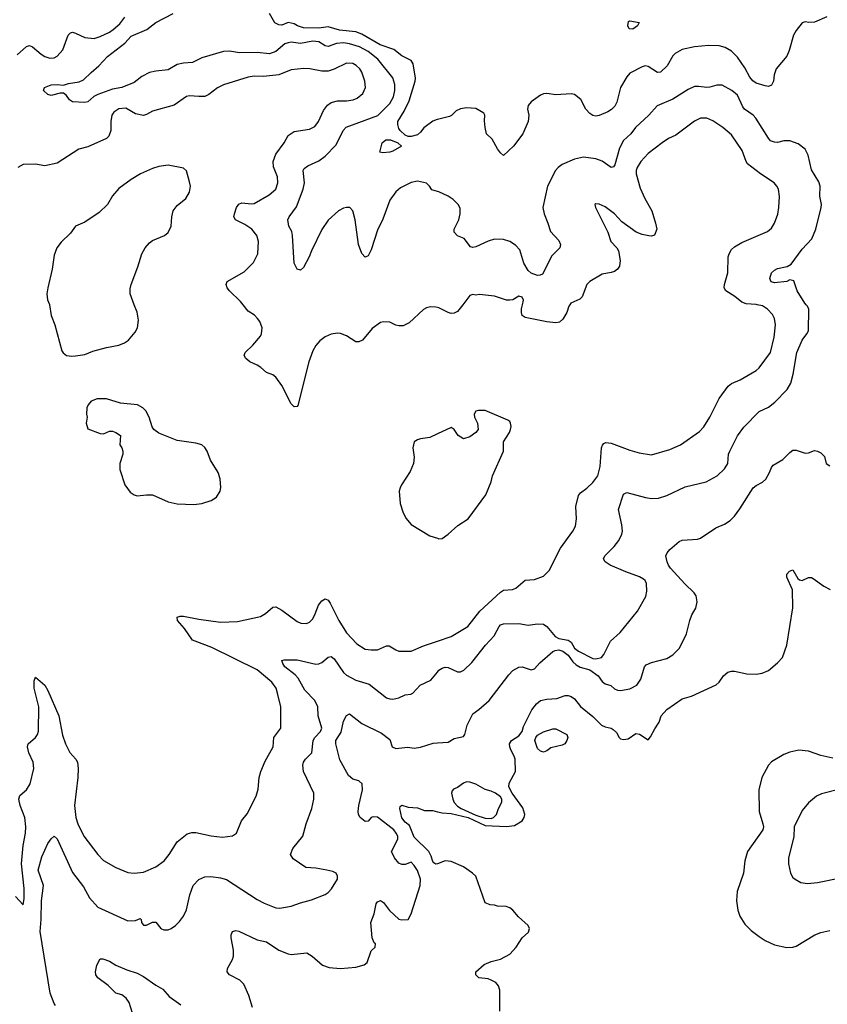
# Model space of a CAD drawing. Header units: inches. Extents: x 1834610 to 2027685, y 642842 to 774116.
# Tile 336 of 632: x 1947286 to 1952533, y 695458 to 701850. Entities that reach past the tile are written whole.
import ezdxf

# ---------------------------------------------------------------- set-up
doc = ezdxf.new("R2010")
doc.units = ezdxf.units.IN
doc.header["$MEASUREMENT"] = 0
for name, color, linetype in [('B9649', 7, 'Continuous'), ('B9659', 7, 'Continuous'), ('B9740', 7, 'Continuous'), ('B9750', 7, 'Continuous')]:
    doc.layers.add(name, color=color, linetype=linetype)

msp = doc.modelspace()

# ---------------------------------------------------------------- linework, layer by layer
at = {"layer": 'B9649', "color": 5}
for points, elevation in [([(1947480.5, 700000), (1947490.4, 699930), (1947515.5, 699870), (1947560.5, 699700.5), (1947567.9, 699687.9), (1947590.7, 699670.7), (1947624.9, 699664.9), (1947650, 699667.7), (1947710, 699677.1), (1947761.4, 699698.5), (1947850, 699723.1), (1947930, 699736.3), (1947967.5, 699752.5), (1947994, 699770), (1948037.5, 699822.5), (1948052.7, 699850), (1948058.6, 699898.6), (1948048.9, 699951.1), (1948030.6, 700000)], 520), ([(1950000, 699981.6), (1949990, 699984.2), (1949954.9, 699985.1), (1949930, 699979.5), (1949910, 699969.4), (1949817.3, 699882.7), (1949776.7, 699863.3), (1949750, 699862), (1949730, 699866.6), (1949690, 699887), (1949650, 699889.5), (1949630, 699884.5), (1949575.4, 699844.6), (1949512.4, 699770), (1949490, 699758.7), (1949470, 699759.7), (1949410, 699798.7), (1949370, 699813.6), (1949350, 699815.6), (1949310, 699807.6), (1949270, 699791.6), (1949235.5, 699764.5), (1949210, 699735.6), (1949190, 699699.5), (1949165.8, 699630), (1949093.5, 699346.5), (1949090, 699339), (1949070, 699336), (1949050, 699356), (1948990, 699476.2), (1948950, 699529.6), (1948930, 699543.6), (1948890, 699559.6), (1948853.1, 699593.1), (1948830, 699607.1), (1948780.7, 699630), (1948754.5, 699650), (1948743.7, 699670), (1948752.3, 699690), (1948802, 699738), (1948850, 699796), (1948858, 699810), (1948860.9, 699850), (1948847, 699890), (1948832, 699910), (1948811, 699931), (1948770, 699958), (1948738, 700000)], 480), ([(1950000, 699160.9), (1949950, 699138), (1949890, 699129.3), (1949870, 699122.7), (1949850, 699108.7), (1949840.4, 699070), (1949848.8, 699010), (1949844.6, 698970), (1949822.4, 698917.6), (1949766.7, 698830), (1949758.4, 698810), (1949752.7, 698790), (1949758, 698710), (1949775.2, 698655.2), (1949794.6, 698614.6), (1949830, 698574), (1949950, 698498.8), (1950000, 698484)], 520), ([(1947258.2, 696158.2), (1947310, 696104.7), (1947315.7, 696144.3), (1947316.2, 696210), (1947299, 696370), (1947308, 696490), (1947323.7, 696570), (1947326.3, 696610), (1947319.3, 696670), (1947290, 696749.5), (1947281.5, 696790), (1947287.1, 696812.9), (1947329.6, 696850), (1947353.6, 696890), (1947378.3, 696990), (1947374, 697030), (1947346.6, 697090), (1947337.6, 697130), (1947340.9, 697150), (1947390, 697190.5), (1947403, 697210), (1947408.4, 697231.6), (1947411, 697390), (1947379.7, 697510), (1947381.5, 697558.5), (1947390, 697582), (1947450, 697530.6), (1947470, 697494.8), (1947540.8, 697330), (1947564.5, 697204.5), (1947583.2, 697150), (1947612.2, 697092.2), (1947650.3, 697050), (1947662, 697030), (1947667.1, 696990), (1947664.5, 696930), (1947642.5, 696750), (1947651.2, 696670), (1947663.2, 696630), (1947702.8, 696550), (1947794, 696430), (1947830, 696392.4), (1947910, 696347), (1947990, 696314.4), (1948030, 696310.4), (1948090, 696317.1), (1948170, 696350.4), (1948225.1, 696390), (1948258.3, 696430), (1948310, 696513.4), (1948374.6, 696565.4), (1948405.6, 696574.4), (1948430, 696574), (1948530, 696551.5), (1948603.8, 696543.8), (1948670, 696552.4), (1948695.1, 696570), (1948726.6, 696650), (1948765.1, 696694.9), (1948822.9, 696810), (1948835.5, 696855.5), (1948841.6, 696930), (1948852.8, 696970), (1948882.2, 697037.8), (1948934, 697130), (1948938.3, 697190), (1948983, 697250), (1948982, 697390), (1948964.4, 697470), (1948952.1, 697510), (1948924.7, 697550), (1948830, 697629.8), (1948534.5, 697774.5), (1948410, 697822.3), (1948357.4, 697897.4), (1948312, 697950), (1948310, 697970.7), (1948330, 697978), (1948350, 697977.6), (1948450, 697958.2), (1948590, 697938.9), (1948702.4, 697942.4), (1948850, 697976), (1948884.2, 697995.8), (1948930, 698035.8), (1948950, 698038.9), (1948990, 698016.9), (1949090, 697942.4), (1949113.5, 697933.5), (1949150, 697930.4), (1949170, 697939.5), (1949190, 697961.6), (1949206.6, 697993.4), (1949227.2, 698050), (1949250, 698077.7), (1949270, 698090.3), (1949290, 698082.4), (1949303.4, 698063.4), (1949360.8, 697950), (1949410, 697870.4), (1949477.6, 697797.6), (1949530, 697764), (1949570, 697758.5), (1949610, 697760.2), (1949670, 697786.3), (1949686, 697786), (1949730, 697758.9), (1949750, 697751.5), (1949830, 697751.4), (1949910, 697786), (1950000, 697816.3)], 480), ([(1947519.7, 695450), (1947510, 695464.5), (1947485.2, 695530), (1947420.1, 695930), (1947426.8, 696010), (1947427.4, 696130), (1947441.2, 696230), (1947407.4, 696330), (1947430, 696416.4), (1947470, 696501.3), (1947490, 696532.7), (1947510, 696550.6), (1947530, 696533), (1947630, 696313.7), (1947701.7, 696221.7), (1947740.3, 696150), (1947793.4, 696090), (1947990, 695999.7), (1948038, 696002), (1948070, 696016), (1948076, 696010), (1948078, 695990), (1948090, 695972), (1948110, 695971.3), (1948150, 695991.3), (1948170, 695991.3), (1948202.8, 695950), (1948222, 695942), (1948250, 695942), (1948270, 695950.7), (1948299, 695970), (1948324.1, 695995.9), (1948350, 696031), (1948370, 696071), (1948392, 696170), (1948413.7, 696230), (1948450, 696268.1), (1948490, 696285.5), (1948527.9, 696287.9), (1948590, 696279.6), (1948630, 696268.9), (1948830, 696139.6), (1948875.1, 696115.1), (1948950, 696085.2), (1948976.8, 696083.2), (1949050, 696094.5), (1949110, 696117.7), (1949183.1, 696136.9), (1949270, 696170.4), (1949290, 696184.4), (1949311.6, 696208.4), (1949351.6, 696270), (1949351.6, 696290), (1949342.7, 696310), (1949321.3, 696321.3), (1949282, 696330), (1949210, 696342), (1949145.9, 696345.9), (1949062.2, 696402.3), (1949046.6, 696430), (1949060.9, 696470), (1949126, 696550), (1949147.3, 696630), (1949185.3, 696730), (1949197.2, 696790), (1949196.4, 696830), (1949129.9, 696969.9), (1949126.4, 697010), (1949131.1, 697030), (1949144, 697050), (1949185.4, 697090), (1949192.4, 697170), (1949203.5, 697190), (1949241.5, 697230), (1949248.7, 697250), (1949225, 697330), (1949223.7, 697390), (1949203.7, 697430), (1949138.5, 697498.5), (1949095.8, 697575.8), (1949076.6, 697596.6), (1949009.8, 697650), (1948995.1, 697670), (1948989.7, 697690.3), (1949005.6, 697694.4), (1949090, 697694.2), (1949210, 697667.1), (1949230, 697667.6), (1949250, 697676.5), (1949290, 697712.4), (1949310, 697716.4), (1949330, 697700.3), (1949390, 697612.7), (1949410, 697595), (1949470, 697562), (1949557.4, 697537.4), (1949668.9, 697448.9), (1949690, 697440.4), (1949710, 697439.5), (1949750, 697447.4), (1949790, 697467.2), (1949828.5, 697471.5), (1949841.1, 697478.9), (1949888.9, 697531.1), (1949956.5, 697563.5), (1950000, 697615.1)], 460), ([(1948798, 695438), (1948775.5, 695515.5), (1948742.4, 695590), (1948715.9, 695615.9), (1948649.3, 695650), (1948634, 695670), (1948635.6, 695690), (1948669.7, 695750), (1948675.4, 695770), (1948676, 695810), (1948659.7, 695890), (1948660.7, 695910), (1948670, 695930.6), (1948690, 695937.1), (1948710, 695932.4), (1948830, 695877.7), (1948890, 695864.9), (1948970.2, 695810.2), (1949030, 695785.7), (1949050, 695781.1), (1949151.7, 695791.7), (1949187.3, 695770), (1949252.8, 695712.7), (1949296.7, 695696.7), (1949369.7, 695690.3), (1949470, 695698.7), (1949524.5, 695715.5), (1949544, 695730), (1949570, 695804.7), (1949595.3, 695830), (1949598, 695850), (1949590, 695858), (1949577.2, 695890), (1949567.8, 695990), (1949590, 696044.7), (1949602.4, 696110), (1949610, 696124), (1949630, 696132.7), (1949650, 696119.3), (1949688.1, 696068.1), (1949750, 696012.1), (1949770, 696005.9), (1949810, 696008.1), (1949830, 696044.9), (1949887.2, 696230), (1949890.8, 696270), (1949870, 696328), (1949850, 696359.7), (1949830, 696380.9), (1949790, 696365.1), (1949770, 696365.1), (1949750, 696374.5), (1949722, 696410), (1949702, 696450), (1949743.7, 696530), (1949742, 696550), (1949733.2, 696570), (1949716.5, 696590), (1949610, 696672.7), (1949583.7, 696676.3), (1949570.4, 696670), (1949550, 696647), (1949530, 696645.6), (1949498.4, 696670), (1949487.6, 696690), (1949485.1, 696710), (1949489.7, 696750), (1949514, 696850), (1949512.2, 696890), (1949490, 696908.3), (1949450, 696919.9), (1949422.7, 696942.7), (1949365.7, 697045.7), (1949339.7, 697150), (1949339.9, 697170), (1949375.5, 697224.5), (1949390, 697297.3), (1949410, 697333.4), (1949430, 697343), (1949510, 697282), (1949637.8, 697217.8), (1949690, 697176.4), (1949707.2, 697130), (1949730, 697119), (1949808, 697128), (1949850, 697120.7), (1949890, 697127.7), (1949973, 697153), (1950000, 697155.1)], 440), ([(1950000, 696371.3), (1949990, 696367.8), (1949977.4, 696377.4), (1949970, 696385.1), (1949960.6, 696420.6), (1949945, 696450), (1949850, 696544.3), (1949818.6, 696618.6), (1949790, 696641.4), (1949770, 696668.4), (1949755.3, 696730), (1949758, 696742), (1949770, 696752), (1949810, 696738), (1949870, 696733.4), (1949915.8, 696715.8), (1949970, 696715.5), (1950000, 696708.9)], 420), ([(1948030, 695367.1), (1947996.6, 695470), (1947978.8, 695498.8), (1947950, 695520.4), (1947911.7, 695531.7), (1947860.7, 695580.7), (1947794.5, 695630), (1947780.9, 695650), (1947778, 695670), (1947786.8, 695713.2), (1947810, 695754), (1947827.3, 695752.7), (1947870, 695739.1), (1947911.7, 695711.7), (1947982, 695682), (1948050, 695659.6), (1948090, 695639.6), (1948170, 695582), (1948216.3, 695556.3), (1948257, 695510), (1948334.3, 695454.3)], 440)]:
    msp.add_lwpolyline(points, dxfattribs=dict(at, elevation=elevation))
at = {"layer": 'B9649', "color": 5, "elevation": 520}
msp.add_lwpolyline([(1947849.3, 699389.3), (1947790, 699389), (1947750, 699374), (1947731, 699350), (1947722.8, 699330), (1947721, 699290), (1947724.7, 699270), (1947718, 699230), (1947730, 699194), (1947810, 699164.7), (1947830, 699162), (1947870, 699178), (1947890, 699178), (1947910.7, 699170.7), (1947942, 699150), (1947938, 699090), (1947950.7, 699070.7), (1947956.3, 699050), (1947955.5, 699030), (1947936.4, 698970), (1947936.5, 698930), (1947970, 698830.7), (1948003.2, 698783.2), (1948030, 698764.6), (1948050, 698758.3), (1948110, 698766.3), (1948150, 698766), (1948250, 698720.2), (1948310, 698708), (1948416.8, 698703.2), (1948470, 698708.7), (1948531.3, 698728.7), (1948565.2, 698750), (1948589.3, 698790), (1948592.5, 698812.5), (1948589.3, 698870), (1948575.1, 698910), (1948527, 698990), (1948504.5, 699050), (1948490, 699073.6), (1948470, 699089.5), (1948430, 699100.7), (1948310, 699118.5), (1948190, 699165.6), (1948158, 699190), (1948146.3, 699206.3), (1948127.6, 699270), (1948106.3, 699310), (1948087, 699330), (1948050.7, 699349.3), (1947941.2, 699361.2)], close=True, dxfattribs=at)
at = {"layer": 'B9659', "color": 5}
for points, elevation in [([(1950000, 697816.3), (1950090, 697846.5), (1950197, 697910), (1950276.8, 698010), (1950410, 698134), (1950430, 698146.7), (1950488.6, 698151.4), (1950510, 698159.5), (1950570, 698212.2), (1950630, 698217.1), (1950690, 698237.3), (1950726.2, 698273.8), (1950800, 698420), (1950879.7, 698530), (1950897.2, 698562.8), (1950904.7, 698610), (1950899.8, 698690), (1950917.7, 698762.3), (1950930, 698779.5), (1950971.3, 698808.7), (1951010, 698846), (1951041.5, 698890), (1951056.8, 698950), (1951065.6, 699070), (1951071.9, 699088.1), (1951081.4, 699098.6), (1951095.2, 699104.8), (1951130, 699101.3), (1951250, 699054.7), (1951310, 699038.3), (1951390, 699026), (1951510, 699059), (1951579.3, 699090), (1951702.5, 699177.5), (1951730, 699206), (1951770, 699270.5), (1951831, 699390), (1951888.6, 699471.4), (1951910, 699488), (1951967.9, 699512), (1952070, 699573.1), (1952090, 699590.4), (1952164.7, 699690), (1952187.6, 699790), (1952195.6, 699870), (1952189.8, 699909.8), (1952176.2, 699936.2), (1952145.4, 699970), (1952112.1, 699992.1), (1952077.6, 700000)], 480), ([(1950164.6, 700000), (1950130, 699954.7), (1950110, 699944.4), (1950090, 699943.1), (1950070, 699948.3), (1950010, 699978.9), (1950000, 699981.6)], 480), ([(1950000, 697615.1), (1950010, 697627), (1950030, 697641.3), (1950050, 697646.7), (1950070, 697645.3), (1950130, 697616.1), (1950150, 697616.9), (1950171.7, 697628.3), (1950223.8, 697676.2), (1950312, 697790), (1950369, 697850), (1950400.4, 697910), (1950410, 697920.9), (1950430, 697929.1), (1950530, 697929.4), (1950590, 697920.2), (1950650, 697929.3), (1950690, 697925.5), (1950711, 697911), (1950765.8, 697845.8), (1950790, 697832.7), (1950850, 697822.3), (1950868.7, 697808.7), (1950891.6, 697770), (1950917.6, 697750), (1951010, 697703.6), (1951030, 697700.2), (1951066, 697710), (1951081.6, 697730), (1951124.5, 697815.5), (1951187, 697873), (1951299.7, 698010), (1951353.6, 698106.4), (1951360.1, 698139.9), (1951358.9, 698190), (1951349.7, 698209.7), (1951338.6, 698218.6), (1951313.4, 698233.4), (1951224.9, 698264.9), (1951122.7, 698310), (1951089.5, 698330), (1951078.4, 698350), (1951087.3, 698370), (1951147.8, 698430), (1951179.7, 698470), (1951198, 698510), (1951202, 698530), (1951198, 698570), (1951177.2, 698670), (1951210, 698770.4), (1951230, 698780.3), (1951351.1, 698748.9), (1951390, 698742.7), (1951437, 698743), (1951490, 698761.5), (1951610, 698818.5), (1951746, 698850), (1951817, 698890), (1951864.7, 698935.2), (1951881.4, 698958.5), (1951887.6, 698970), (1951892.2, 699030), (1951899.7, 699050), (1951950, 699148), (1951990, 699204.4), (1952090, 699306.9), (1952150, 699335.6), (1952192.3, 699367.7), (1952273.3, 699450), (1952296, 699490), (1952311.4, 699548.6), (1952335.4, 699690), (1952370, 699768.7), (1952401.1, 699810), (1952410.8, 699830), (1952412.2, 699970), (1952403.5, 699990), (1952394.9, 700000)], 460), ([(1950859.7, 700000), (1950853, 699990), (1950840.9, 699950), (1950814.4, 699905.6), (1950793.9, 699886.1), (1950770, 699881.2), (1950710, 699888.3), (1950570, 699915.8), (1950551.1, 699930), (1950545.8, 699950), (1950546.2, 699973.8), (1950552.1, 700000)], 480), ([(1950000, 698484), (1950010, 698481), (1950030, 698482.8), (1950070, 698510.7), (1950133.3, 698566.7), (1950199.5, 698610), (1950315.3, 698764.7), (1950349.4, 698850), (1950358, 698890), (1950429.4, 699050), (1950429.6, 699110.4), (1950469.2, 699170), (1950476, 699190), (1950479.3, 699210), (1950476, 699230), (1950470, 699242), (1950458, 699250), (1950310, 699314), (1950266.4, 699313.6), (1950250, 699308), (1950238, 699290), (1950241, 699270), (1950260.7, 699230), (1950264, 699190), (1950250, 699169.2), (1950210, 699141.2), (1950168.7, 699130), (1950135.3, 699150), (1950109.2, 699189.2), (1950090, 699202), (1950000, 699160.9)], 520), ([(1950000, 697155.1), (1950070, 697160.7), (1950110, 697184.7), (1950170, 697196), (1950179.3, 697210), (1950194, 697270), (1950230, 697344), (1950270, 697372.2), (1950335.3, 697430), (1950463.3, 697596.7), (1950490, 697624.9), (1950530, 697648), (1950550, 697648.2), (1950610, 697630.4), (1950630, 697636.5), (1950664.7, 697675.3), (1950750, 697748.5), (1950764.8, 697755.2), (1950790, 697758.7), (1950815.3, 697750), (1950850, 697724.1), (1950880.6, 697680.6), (1950901.8, 697661.8), (1950928, 697648), (1950990, 697629.5), (1951045.3, 697590), (1951070, 697553.9), (1951090, 697537.9), (1951127, 697527), (1951150, 697507.2), (1951170, 697498.5), (1951190, 697495.6), (1951250, 697506.5), (1951294.7, 697530), (1951321.5, 697570), (1951345.7, 697650), (1951357.2, 697662.8), (1951390, 697678.3), (1951490, 697703.1), (1951530, 697726), (1951573, 697770), (1951617.7, 697862.3), (1951640.7, 697950), (1951653.4, 697986.6), (1951679.3, 698030), (1951686.6, 698070), (1951680.9, 698110), (1951667.3, 698130), (1951607.6, 698187.6), (1951514, 698290), (1951500.7, 698310), (1951492, 698330), (1951485.1, 698370), (1951492.7, 698390), (1951509.2, 698410), (1951570, 698463), (1951590, 698470.4), (1951690, 698477.3), (1951710, 698484.9), (1951808.4, 698551.5), (1951864.2, 698575.8), (1951901.2, 698598.8), (1951930, 698626.8), (1951965.6, 698674.4), (1952050.8, 698810), (1952070, 698825.5), (1952112.8, 698847.2), (1952133.2, 698866.9), (1952157.5, 698910), (1952170, 698943.8), (1952182.2, 698957.7), (1952245.1, 698994.9), (1952290, 699041), (1952310, 699054.8), (1952330, 699054.8), (1952390, 699035.8), (1952410, 699038.4), (1952450, 699053.4), (1952470, 699048.2), (1952490, 699038), (1952515.1, 699015.1), (1952525.3, 698970), (1952550, 698954.6)], 440), ([(1950000, 696708.9), (1950030, 696702.3), (1950090, 696697.5), (1950199.1, 696670), (1950310, 696619.1), (1950450, 696611.6), (1950501.1, 696618.9), (1950550.6, 696650), (1950563.9, 696670), (1950568.9, 696690), (1950554.7, 696734.7), (1950486.4, 696830), (1950464.5, 696870), (1950465.4, 696894.6), (1950507.3, 696970), (1950505.7, 697050), (1950499.7, 697070), (1950476.2, 697110), (1950469.6, 697130), (1950469.4, 697150), (1950481.2, 697170), (1950530, 697201.3), (1950550, 697229.1), (1950558.7, 697261.3), (1950613.4, 697370), (1950644.3, 697410), (1950670, 697430.8), (1950710, 697439.6), (1950775.6, 697444.4), (1950830, 697462.3), (1950850, 697463.2), (1950870, 697457.5), (1950890, 697441.5), (1950930, 697391.7), (1951010, 697327.2), (1951066.2, 697270), (1951090, 697259.5), (1951130, 697251.2), (1951142.9, 697242.9), (1951163.2, 697223.2), (1951180.5, 697190), (1951190, 697181.6), (1951210, 697176.5), (1951238.9, 697181.1), (1951290, 697216.5), (1951312, 697212), (1951370, 697176), (1951385.4, 697194.6), (1951412.5, 697247.5), (1951440.7, 697290), (1951454.7, 697330), (1951490, 697372.7), (1951590, 697441.6), (1951650, 697459.3), (1951810, 697533), (1951831.4, 697548.6), (1951859.5, 697590), (1951885.9, 697614.1), (1951910, 697621.3), (1951930, 697620.3), (1952010, 697603.7), (1952070, 697601.3), (1952110, 697608.5), (1952150, 697624.9), (1952210, 697675.3), (1952241.3, 697710), (1952269.7, 697790), (1952308.2, 698031.8), (1952307.9, 698147.9), (1952269.1, 698230.9), (1952269.3, 698250.7), (1952288, 698270), (1952310, 698278), (1952342.4, 698222.4), (1952353.4, 698213.4), (1952370, 698210.6), (1952410, 698228.7), (1952430, 698228.7), (1952442.2, 698222.2), (1952510, 698172.2), (1952551.6, 698151.5)], 420), ([(1952570, 697056.8), (1952490, 697073.1), (1952410, 697102.4), (1952347.7, 697107.7), (1952290, 697095.4), (1952250, 697079), (1952170, 697032.3), (1952152, 697010), (1952107.8, 696930), (1952089.1, 696850), (1952090.3, 696710), (1952114.9, 696630), (1952117.6, 696610), (1952113.4, 696590), (1952015.6, 696450), (1951997.3, 696390), (1951989.2, 696310), (1951947.8, 696190), (1951943.1, 696130), (1951951.8, 696070), (1951964.6, 696030), (1951997.6, 695977.6), (1952037.4, 695937.4), (1952090, 695897.6), (1952130, 695872.4), (1952190, 695843.8), (1952270, 695826.4), (1952310, 695828.7), (1952330, 695835.3), (1952452.3, 695910), (1952490, 695924.6), (1952550, 695938.4)], 420), ([(1952622.9, 696857.1), (1952494.4, 696825.6), (1952462, 696810), (1952410, 696766.6), (1952370, 696716), (1952318.5, 696610), (1952315.1, 696544.9), (1952280.5, 696410), (1952280.7, 696370), (1952294.8, 696310), (1952310, 696281), (1952324.7, 696270), (1952362, 696250), (1952403.4, 696243.4), (1952470, 696248.4), (1952630, 696282.4)], 440), ([(1950406.1, 695413.9), (1950406.2, 695550), (1950398, 695578), (1950379.6, 695599.6), (1950350, 695615.6), (1950330, 695622.8), (1950269.2, 695630), (1950249, 695650), (1950249, 695670), (1950303.9, 695716.1), (1950350, 695735.5), (1950410, 695750.6), (1950470, 695784), (1950511.2, 695828.8), (1950551.8, 695890), (1950592.6, 695927.4), (1950597.7, 695950), (1950590, 695969.3), (1950526.1, 696026.1), (1950490, 696069.4), (1950470, 696083.7), (1950446.8, 696093.2), (1950390, 696095.3), (1950370, 696102), (1950343.1, 696103.1), (1950310, 696118), (1950248.7, 696290), (1950228.6, 696310), (1950170.4, 696350.4), (1950090, 696385.8), (1950050, 696388.9), (1950000, 696371.3)], 420)]:
    msp.add_lwpolyline(points, dxfattribs=dict(at, elevation=elevation))
for points, elevation in [([(1950690, 697096.1), (1950670, 697101), (1950650, 697118.6), (1950633.8, 697170), (1950639, 697190), (1950650, 697205.8), (1950690, 697227.3), (1950750, 697247), (1950770, 697246.1), (1950841.6, 697210), (1950848.2, 697190), (1950841.8, 697170), (1950827.8, 697150), (1950810, 697141), (1950737.3, 697122.7), (1950710, 697104.4)], 380), ([(1950190, 696901.8), (1950170, 696894.7), (1950130, 696864.9), (1950105.4, 696854.6), (1950095.7, 696844.3), (1950091.5, 696828.5), (1950099.4, 696790), (1950109.2, 696769.3), (1950130, 696745), (1950153.9, 696730), (1950250, 696686.5), (1950310, 696666.6), (1950350, 696665.3), (1950363.9, 696670), (1950383.8, 696690), (1950396.5, 696730), (1950418.6, 696770), (1950418.7, 696790), (1950410, 696805), (1950378.3, 696830), (1950350, 696842.8), (1950310, 696851.9), (1950250, 696887.6), (1950210, 696900.9)], 440)]:
    msp.add_lwpolyline(points, close=True, dxfattribs=dict(at, elevation=elevation))
at = {"layer": 'B9740', "color": 5}
for points, elevation in [([(1947270, 701622), (1947330, 701676.1), (1947350, 701681.5), (1947370, 701674.3), (1947425.5, 701625.5), (1947450, 701610.3), (1947481.3, 701601.3), (1947510, 701602.7), (1947530, 701613.1), (1947566.5, 701653.5), (1947601.5, 701750), (1947615.8, 701764.2), (1947630, 701769.1), (1947650, 701763.5), (1947710, 701734), (1947770, 701728.7), (1947810, 701740.8), (1947870, 701769.6), (1947894, 701786), (1947936.9, 701823.1), (1947970, 701865.4)], 480), ([(1950000, 700734.6), (1949964.5, 700744.5), (1949949.2, 700770), (1949929.5, 700789.5), (1949870, 700801.6), (1949830, 700793), (1949760.5, 700759.5), (1949730, 700732), (1949690, 700678), (1949645.7, 700554.3), (1949610, 700482.7), (1949570, 700356), (1949550, 700317.2), (1949530, 700309.2), (1949510, 700333.2), (1949488.5, 700390), (1949465.6, 700550), (1949450, 700608.7), (1949431.3, 700631.3), (1949410, 700631.3), (1949390, 700626.6), (1949357.1, 700610), (1949290, 700547.8), (1949250, 700487.3), (1949181.3, 700350), (1949167.6, 700310), (1949130, 700242), (1949110, 700223.7), (1949089.6, 700229.6), (1949069.8, 700270), (1949059.8, 700450), (1949054, 700474), (1949035.8, 700510), (1949028, 700550), (1949036.3, 700570), (1949085, 700635.1), (1949128.2, 700750), (1949137, 700790), (1949128.6, 700870), (1949134.9, 700885.1), (1949157.8, 700902.2), (1949230, 700933.6), (1949270, 700964.7), (1949341.6, 701038.4), (1949388, 701130), (1949408.1, 701151.9), (1949612.8, 701227.2), (1949690, 701304.9), (1949713.9, 701350), (1949722.8, 701390), (1949723.2, 701430), (1949710, 701472.3), (1949613.1, 701593.1), (1949550, 701644.2), (1949494.8, 701674.8), (1949430, 701693.2), (1949390, 701699.4), (1949344.8, 701695.2), (1949290, 701675.4), (1949270, 701679.9), (1949230, 701705.4), (1949190, 701710.4), (1949110, 701695.8), (1949050, 701703.1), (1949030, 701700.8), (1949010, 701692.4), (1948950, 701643.4), (1948910, 701628.4), (1948830, 701637.5), (1948714.3, 701634.3), (1948650, 701644.8), (1948610, 701643.1), (1948470, 701601.5), (1948410, 701571.9), (1948350, 701568), (1948310, 701559.8), (1948250, 701524.4), (1948170, 701516.1), (1948130, 701507.1), (1948078.9, 701481.1), (1948030, 701442.7), (1947950.4, 701410), (1947890, 701398.3), (1947795, 701364.9), (1947768.5, 701351.5), (1947730, 701316.3), (1947710, 701312.8), (1947630, 701316.2), (1947609.7, 701329.7), (1947590, 701357.2), (1947570, 701373.2), (1947550, 701373.2), (1947490, 701357.2), (1947470, 701364), (1947441.2, 701390), (1947447, 701410), (1947490, 701428.2), (1947530.2, 701430.2), (1947570, 701424), (1947604, 701436), (1947672.4, 701447.6), (1947701.1, 701458.9), (1947750, 701507.4), (1947801.6, 701550), (1947856.9, 701610), (1947970, 701697.8), (1948010, 701743), (1948113.4, 701786.6), (1948170, 701832.4), (1948282.9, 701890)], 460), ([(1950000, 701202.7), (1949997.8, 701202.2), (1949969.4, 701190.6), (1949911.6, 701148.4), (1949890, 701119.6), (1949870, 701103.1), (1949830, 701090.8), (1949810, 701091.9), (1949790, 701100.4), (1949757.6, 701130), (1949750, 701143.6), (1949742.3, 701170), (1949742.2, 701190), (1949784.2, 701255.8), (1949816.1, 701323.9), (1949855, 701450), (1949856.8, 701470), (1949843.7, 701563.7), (1949830, 701584.4), (1949770, 701615), (1949717.1, 701657.1), (1949627.4, 701687.4), (1949510, 701756.1), (1949470.7, 701770.7), (1949363, 701783), (1949290, 701803.2), (1949230, 701794), (1949130, 701798.2), (1949091.6, 701810), (1949070, 701824.1), (1949030, 701832.3), (1948990, 701815.1), (1948970, 701816), (1948944, 701830), (1948909.3, 701889.3)], 440), ([(1948738, 700000), (1948721.6, 700021.6), (1948649.6, 700090), (1948633.6, 700110), (1948627.3, 700130), (1948634.5, 700150), (1948745.7, 700214.3), (1948805.3, 700274.7), (1948834, 700330), (1948838, 700410), (1948827.4, 700450), (1948794.5, 700490), (1948750, 700519.8), (1948688.4, 700550), (1948678, 700570), (1948681.4, 700590), (1948695.9, 700630), (1948710, 700652.3), (1948730, 700660.9), (1948790, 700653.9), (1948810, 700657.8), (1948907.4, 700712.6), (1948951.2, 700748.8), (1948963.1, 700790), (1948960.8, 700830), (1948934.3, 700894.3), (1948932.7, 700930), (1948950, 700976.1), (1949005, 701050), (1949030, 701098.9), (1949070, 701123.9), (1949170, 701140.2), (1949203.2, 701156.8), (1949227.6, 701190), (1949259.1, 701260.9), (1949285.8, 701294.2), (1949310, 701312.6), (1949350, 701322.9), (1949410, 701323), (1949452.7, 701330), (1949479.1, 701340.9), (1949515.8, 701370), (1949533.3, 701410), (1949528.7, 701450), (1949508.1, 701510), (1949495.9, 701530), (1949472.7, 701552.7), (1949450, 701564.6), (1949410, 701567.7), (1949330, 701528.4), (1949290, 701516.4), (1949250, 701516.9), (1949170.9, 701530.9), (1949133, 701533), (1949050, 701524.1), (1948970, 701492.2), (1948870, 701480.9), (1948810, 701482.7), (1948770, 701477.3), (1948610, 701427.7), (1948572.4, 701407.6), (1948515.6, 701364.4), (1948490, 701351.8), (1948450, 701350.7), (1948390, 701356.8), (1948370, 701351.9), (1948290, 701296.1), (1948150, 701257.1), (1948110, 701234.8), (1948090, 701228.9), (1948038.7, 701238.7), (1947975.5, 701275.5), (1947930, 701270.8), (1947897.4, 701250), (1947885.6, 701230), (1947879.1, 701190), (1947878, 701130), (1947865.2, 701094.8), (1947850, 701079.8), (1947730, 701025.7), (1947670, 701009.7), (1947530, 700917.6), (1947450, 700900.7), (1947390, 700913), (1947310, 700909.7), (1947274.4, 700890)], 480), ([(1948030.6, 700000), (1948004.5, 700070), (1948003.6, 700103.6), (1948009.6, 700130), (1948054.5, 700245.5), (1948080.2, 700330), (1948102, 700370), (1948130, 700402.4), (1948150, 700417.6), (1948227, 700450), (1948251.4, 700468.6), (1948270.9, 700510), (1948273.8, 700570), (1948284.2, 700610), (1948310, 700644.6), (1948365.6, 700690), (1948389.6, 700730), (1948395.1, 700770), (1948390, 700798), (1948369.5, 700869.5), (1948350, 700886), (1948250, 700906.3), (1948190, 700896.9), (1948150, 700884.7), (1948070.6, 700850), (1948010, 700812.6), (1947930, 700753.3), (1947890, 700705.6), (1947856.4, 700650), (1947801.8, 700598.2), (1947710, 700536.3), (1947650, 700509.6), (1947616, 700464), (1947555.1, 700404.9), (1947528.4, 700370), (1947510, 700322), (1947497, 700230), (1947468.7, 700110), (1947463, 700070), (1947467.7, 700032.3), (1947480.4, 700000.4), (1947480.5, 700000)], 520)]:
    msp.add_lwpolyline(points, dxfattribs=dict(at, elevation=elevation))
at = {"layer": 'B9740', "color": 5, "elevation": 440}
msp.add_lwpolyline([(1949645.2, 700985.2), (1949626, 700990), (1949641.2, 701050), (1949665.2, 701070), (1949696, 701070), (1949742.8, 701050), (1949767.3, 701030), (1949710, 700996), (1949690, 700989.5)], close=True, dxfattribs=at)
at = {"layer": 'B9750', "color": 5}
for points, elevation in [([(1952530, 701867.6), (1952450, 701834.5), (1952412.1, 701832.1), (1952390, 701836), (1952370, 701828.7), (1952330, 701779), (1952314, 701750), (1952285.5, 701650), (1952270, 701614), (1952200.5, 701530), (1952188.5, 701491.5), (1952184, 701450), (1952170, 701425.2), (1952150, 701417), (1952130, 701419.6), (1952070, 701438.7), (1952050, 701452.1), (1952030, 701476), (1951997.7, 701537.7), (1951950, 701606.6), (1951910, 701644.7), (1951869.7, 701669.7), (1951830, 701681.3), (1951762, 701682), (1951670, 701672.8), (1951590, 701656.3), (1951543.8, 701630), (1951530, 701614.5), (1951492.9, 701550), (1951450, 701509.7), (1951430, 701507.1), (1951370, 701546.6), (1951350, 701549.7), (1951330, 701544.2), (1951250, 701502), (1951230, 701479.6), (1951190.3, 701410), (1951165.7, 701314.3), (1951152.1, 701287.9), (1951132.1, 701267.9), (1951107.1, 701252.9), (1951050, 701228), (1951030, 701223.6), (1951010, 701227.8), (1950990, 701241.6), (1950965.1, 701270), (1950931.3, 701331.3), (1950890, 701364), (1950869, 701369), (1950770, 701362.9), (1950710, 701371.6), (1950690, 701369.6), (1950670, 701360.9), (1950610, 701317), (1950590, 701293.2), (1950585.3, 701270), (1950593.7, 701230), (1950590.3, 701190), (1950554.9, 701110), (1950495.3, 701030), (1950430, 700968.7), (1950410, 700985.2), (1950390, 701011.8), (1950355.3, 701075.3), (1950319.7, 701110), (1950309.7, 701150), (1950306, 701194), (1950309.2, 701230), (1950302.7, 701242.7), (1950250, 701274), (1950190, 701278.5), (1950150, 701271.6), (1950122, 701258), (1950091.6, 701228.4), (1950078.3, 701221.7), (1950000, 701202.7)], 440), ([(1952394.9, 700000), (1952386.2, 700010), (1952336.3, 700090), (1952314.6, 700154.6), (1952290, 700162), (1952270.4, 700149.6), (1952190, 700141.1), (1952168.6, 700148.6), (1952160.5, 700170), (1952170, 700206.8), (1952190, 700224.4), (1952210, 700234.6), (1952271.9, 700248.1), (1952297.7, 700262.3), (1952370, 700359.5), (1952433.5, 700426.5), (1952458, 700490), (1952492.3, 700630), (1952495.1, 700650), (1952483.8, 700703.8), (1952486.3, 700770), (1952477, 700797), (1952430, 700876), (1952409.7, 700970), (1952389.7, 701009.7), (1952344.2, 701044.2), (1952290, 701062.6), (1952250, 701063.1), (1952210, 701053.3), (1952190, 701054.2), (1952164.4, 701064.4), (1952150, 701080.5), (1952069.7, 701210), (1952050.5, 701230.5), (1951994.3, 701270), (1951983.5, 701283.5), (1951950, 701359.8), (1951912.6, 701390), (1951850, 701424.5), (1951814.4, 701425.6), (1951770, 701411.1), (1951750.2, 701409.8), (1951696.5, 701416.5), (1951670, 701415.3), (1951630, 701397.1), (1951530, 701334.6), (1951426.7, 701290), (1951372.9, 701230), (1951286.7, 701150), (1951256.1, 701110), (1951210, 701066.3), (1951183.9, 701016), (1951152.1, 700907.9), (1951144.2, 700895.8), (1951130, 700889.8), (1951070, 700930.8), (1951030, 700947.4), (1950950, 700958.4), (1950890, 700944.4), (1950810, 700909.7), (1950783.7, 700890), (1950767.6, 700870), (1950715.6, 700770), (1950685.2, 700630), (1950693, 700590), (1950718, 700530), (1950734.7, 700474.7), (1950790, 700415.8), (1950800.3, 700390), (1950794.9, 700370), (1950743.9, 700316.1), (1950682, 700198), (1950668.7, 700191.3), (1950650.4, 700189.6), (1950610, 700205.4), (1950590, 700222.5), (1950562.5, 700270), (1950535.4, 700355.4), (1950506.7, 700386.7), (1950470, 700410.8), (1950430, 700422.9), (1950370, 700424.6), (1950330, 700412.9), (1950250, 700375.4), (1950230, 700371.3), (1950216.1, 700376.1), (1950173, 700430), (1950130, 700446.6), (1950109.7, 700470), (1950108.5, 700490), (1950139.6, 700550), (1950147, 700590), (1950147.2, 700627.2), (1950135.1, 700650), (1950102.3, 700682.3), (1950070, 700704.5), (1950010, 700731.8), (1950000, 700734.6)], 460), ([(1952077.6, 700000), (1952070, 700001.7), (1952006.1, 700006.1), (1951977.1, 700017.1), (1951933, 700053), (1951873.3, 700090), (1951864, 700110), (1951865.7, 700130), (1951887.7, 700207.7), (1951889.7, 700310), (1951894.7, 700330), (1951910, 700357.6), (1951930, 700376.5), (1951977.2, 700402.8), (1952144.8, 700475.2), (1952170, 700497.6), (1952190.7, 700529.3), (1952211.6, 700588.4), (1952219.2, 700630), (1952222.3, 700702.3), (1952215.1, 700750), (1952206, 700770), (1952187.8, 700790), (1952098.2, 700850), (1952015.3, 700915.3), (1952005.5, 700930), (1951980, 701000), (1951910, 701101.7), (1951854.7, 701150), (1951790, 701194.3), (1951750, 701211.1), (1951710, 701211.1), (1951670, 701191.1), (1951550, 701101.4), (1951501.8, 701078.1), (1951459.5, 701050), (1951370, 700981.1), (1951320.8, 700930), (1951298, 700890), (1951291.3, 700870), (1951292.2, 700850), (1951316.7, 700756.7), (1951348.3, 700688.3), (1951393.1, 700610), (1951417.8, 700530), (1951424.6, 700490), (1951410, 700452.3), (1951390, 700444.5), (1951373.2, 700446.8), (1951330, 700455.1), (1951291, 700471), (1951198, 700538), (1951150, 700589.2), (1951090, 700636), (1951050, 700652.7), (1951030, 700654), (1951022, 700650), (1951026.8, 700630), (1951106.8, 700470), (1951127.7, 700410), (1951164.9, 700370), (1951175.5, 700350), (1951186.7, 700286.7), (1951183.7, 700250), (1951170.4, 700230), (1951150, 700215.6), (1951130, 700207.9), (1951070, 700198.7), (1950990, 700149.7), (1950970, 700131.2), (1950940.3, 700050), (1950924.8, 700035.2), (1950866.4, 700010), (1950859.7, 700000)], 480), ([(1950552.1, 700000), (1950558.9, 700030), (1950550, 700049.3), (1950530, 700056.2), (1950490, 700032), (1950470, 700028.3), (1950450, 700029.7), (1950370, 700055.1), (1950273.7, 700066.3), (1950250, 700062.7), (1950230, 700065.2), (1950210, 700059.3), (1950164.6, 700000)], 480)]:
    msp.add_lwpolyline(points, dxfattribs=dict(at, elevation=elevation))
at = {"layer": 'B9750', "color": 5, "elevation": 420}
msp.add_lwpolyline([(1951270, 701789.3), (1951246, 701790), (1951238, 701810), (1951242, 701838), (1951250, 701842), (1951311.6, 701831.6), (1951301, 701810)], close=True, dxfattribs=at)

doc.saveas('drawing.dxf')
